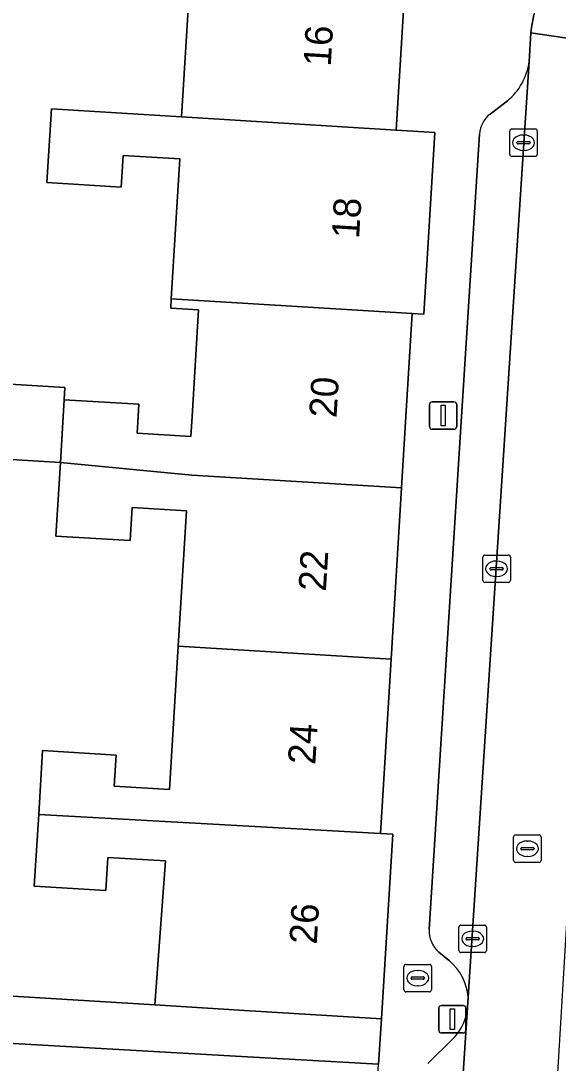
# Model space of a CAD drawing. Extents: x 159279 to 160377, y 384531 to 385888.
# Drawn here: x 160028.53 to 160048.1, y 384726.45 to 384764.42 of the extents above; entities that cross this region are included whole.
import ezdxf

# ---------------------------------------------------------------- set-up
doc = ezdxf.new("R2010")
doc.units = 0
for name, color, linetype in [('IMGEO_Brandkraan', 7, 'Continuous'), ('IMGEO_Erf', 7, 'Continuous'), ('IMGEO_Kolk', 7, 'Continuous'), ('IMGEO_Lichtmast', 7, 'Continuous'), ('IMGEO_Pand', 7, 'Continuous'), ('IMGEO_Pand_nummerreeks', 7, 'Continuous'), ('IMGEO_Parkeervlak_open', 7, 'Continuous'), ('IMGEO_Rijbaan_lokaal_open', 7, 'Continuous'), ('IMGEO_Rioolput', 7, 'Continuous'), ('IMGEO_Voetpad_open', 7, 'Continuous')]:
    doc.layers.add(name, color=color, linetype=linetype)

msp = doc.modelspace()

# ---------------------------------------------------------------- linework, layer by layer
at = {"layer": 'IMGEO_Brandkraan'}
for p, q in [((160042.561, 384730.044), (160043.413, 384730.044)), ((160042.486, 384729.118), (160042.486, 384729.97)), ((160042.974, 384729.824), (160042.999, 384729.824)), ((160043.487, 384729.97), (160043.487, 384729.118)), ((160042.745, 384729.538), (160042.745, 384729.55)), ((160043.183, 384729.501), (160042.785, 384729.501)), ((160042.788, 384729.587), (160043.186, 384729.587)), ((160042.997, 384729.264), (160042.972, 384729.264)), ((160043.229, 384729.55), (160043.229, 384729.538)), ((160043.413, 384729.044), (160042.561, 384729.044))]:
    msp.add_line(p, q, dxfattribs=at)
for points in [[(160042.561, 384730.044), (160043.413, 384730.044)], [(160042.486, 384729.118), (160042.486, 384729.97)], [(160043.487, 384729.97), (160043.487, 384729.118)], [(160043.413, 384729.044), (160042.561, 384729.044)]]:
    msp.add_lwpolyline(points, dxfattribs=at)
for centre, radius, start, end in [((160042.563, 384729.968), 0.0765, 91.552, 178.448), ((160042.563, 384729.968), 0.0765, 91.552, 178.448), ((160043.411, 384729.968), 0.0765, 1.552, 88.448), ((160043.411, 384729.968), 0.0765, 1.552, 88.448), ((160042.785, 384729.547), 0.0403, 85.8775, 175.7526), ((160042.782, 384729.537), 0.0366, 178.938, 274.7102), ((160043.186, 384729.544), 0.043, 264.8664, 352.4533), ((160043.19, 384729.549), 0.0386, 1.7309, 96.639), ((160042.563, 384729.12), 0.0765, 181.552, 268.448), ((160042.563, 384729.12), 0.0765, 181.552, 268.448), ((160043.411, 384729.12), 0.0765, 271.552, 358.448), ((160043.411, 384729.12), 0.0765, 271.552, 358.448)]:
    msp.add_arc(centre, radius, start, end, dxfattribs=at)
for centre, major_axis, ratio, start_param, end_param in [((160042.973, 384729.544), (-0.387, 0.002), 0.722429, 4.712389, 7.853982), ((160042.998, 384729.544), (-0.39, 0.002), 0.717154, 1.570796, 4.712389)]:
    msp.add_ellipse(centre, major_axis=major_axis, ratio=ratio, start_param=start_param, end_param=end_param, dxfattribs=at)
at = {"layer": 'IMGEO_Erf'}
for points in [[(160025.344, 384751.355), (160030.137, 384751.062), (160030.11, 384750.616), (160032.83, 384750.45), (160032.802, 384750), (160032.765, 384749.393), (160034.724, 384749.273), (160034.768, 384750), (160035.006, 384753.892), (160033.989, 384753.954), (160034.01, 384754.297), (160034.322, 384759.387), (160032.256, 384759.513), (160032.185, 384758.36), (160029.483, 384758.525), (160029.648, 384761.215), (160034.384, 384760.923), (160034.78, 384767.393)], [(160018.853, 384729.458), (160033.408, 384728.567), (160033.804, 384733.815), (160031.704, 384733.943), (160031.629, 384732.73), (160029.023, 384732.889), (160029.182, 384735.499), (160029.325, 384737.831), (160032.004, 384737.667), (160031.934, 384736.534), (160033.947, 384736.411), (160034.267, 384741.64), (160034.569, 384746.57), (160032.582, 384746.692), (160032.509, 384745.485), (160029.806, 384745.651), (160029.97, 384748.331), (160025.177, 384748.624)]]:
    msp.add_lwpolyline(points, dxfattribs=at)
at = {"layer": 'IMGEO_Kolk'}
for p, q in [((160046.34, 384759.554), (160046.34, 384760.406)), ((160046.415, 384760.48), (160047.267, 384760.48)), ((160047.341, 384760.406), (160047.341, 384759.554)), ((160046.642, 384760.023), (160047.04, 384760.023)), ((160046.828, 384760.26), (160046.853, 384760.26)), ((160046.599, 384759.974), (160046.599, 384759.986)), ((160047.037, 384759.937), (160046.639, 384759.937)), ((160046.851, 384759.7), (160046.826, 384759.7)), ((160047.083, 384759.986), (160047.083, 384759.974)), ((160047.267, 384759.48), (160046.415, 384759.48)), ((160045.359, 384744.032), (160045.359, 384744.884)), ((160045.434, 384744.958), (160046.286, 384744.958)), ((160046.36, 384744.884), (160046.36, 384744.032)), ((160045.618, 384744.452), (160045.618, 384744.464)), ((160045.661, 384744.501), (160046.059, 384744.501)), ((160045.847, 384744.738), (160045.872, 384744.738)), ((160046.102, 384744.464), (160046.102, 384744.452)), ((160046.056, 384744.415), (160045.658, 384744.415)), ((160045.87, 384744.178), (160045.845, 384744.178)), ((160046.286, 384743.958), (160045.434, 384743.958)), ((160044.487, 384730.55), (160044.487, 384731.402)), ((160044.562, 384731.476), (160045.414, 384731.476)), ((160044.975, 384731.256), (160045, 384731.256)), ((160045.488, 384731.402), (160045.488, 384730.55)), ((160044.746, 384730.97), (160044.746, 384730.982)), ((160045.184, 384730.933), (160044.786, 384730.933)), ((160044.789, 384731.019), (160045.187, 384731.019)), ((160045.23, 384730.982), (160045.23, 384730.97)), ((160045.414, 384730.476), (160044.562, 384730.476)), ((160044.998, 384730.696), (160044.973, 384730.696))]:
    msp.add_line(p, q, dxfattribs=at)
for points in [[(160046.34, 384759.554), (160046.34, 384760.406)], [(160046.415, 384760.48), (160047.267, 384760.48)], [(160047.341, 384760.406), (160047.341, 384759.554)], [(160047.267, 384759.48), (160046.415, 384759.48)], [(160045.359, 384744.032), (160045.359, 384744.884)], [(160045.434, 384744.958), (160046.286, 384744.958)], [(160046.36, 384744.884), (160046.36, 384744.032)], [(160046.286, 384743.958), (160045.434, 384743.958)], [(160044.487, 384730.55), (160044.487, 384731.402)], [(160044.562, 384731.476), (160045.414, 384731.476)], [(160045.488, 384731.402), (160045.488, 384730.55)], [(160045.414, 384730.476), (160044.562, 384730.476)]]:
    msp.add_lwpolyline(points, dxfattribs=at)
for centre, radius, start, end in [((160046.417, 384760.404), 0.0765, 91.552, 178.448), ((160046.417, 384760.404), 0.0765, 91.552, 178.448), ((160047.265, 384760.404), 0.0765, 1.552, 88.448), ((160047.265, 384760.404), 0.0765, 1.552, 88.448), ((160046.639, 384759.983), 0.0403, 85.8775, 175.7526), ((160047.044, 384759.985), 0.0386, 1.7309, 96.639), ((160046.636, 384759.973), 0.0366, 178.938, 274.7102), ((160047.04, 384759.98), 0.043, 264.8664, 352.4533), ((160046.417, 384759.556), 0.0765, 181.552, 268.448), ((160046.417, 384759.556), 0.0765, 181.552, 268.448), ((160047.265, 384759.556), 0.0765, 271.552, 358.448), ((160047.265, 384759.556), 0.0765, 271.552, 358.448), ((160045.436, 384744.882), 0.0765, 91.552, 178.448), ((160045.436, 384744.882), 0.0765, 91.552, 178.448), ((160046.284, 384744.882), 0.0765, 1.552, 88.448), ((160046.284, 384744.882), 0.0765, 1.552, 88.448), ((160045.658, 384744.461), 0.0403, 85.8775, 175.7526), ((160045.655, 384744.451), 0.0366, 178.938, 274.7102), ((160046.059, 384744.458), 0.043, 264.8664, 352.4533), ((160046.063, 384744.463), 0.0386, 1.7309, 96.639), ((160045.436, 384744.034), 0.0765, 181.552, 268.448), ((160045.436, 384744.034), 0.0765, 181.552, 268.448), ((160046.284, 384744.034), 0.0765, 271.552, 358.448), ((160046.284, 384744.034), 0.0765, 271.552, 358.448), ((160044.564, 384731.4), 0.0765, 91.552, 178.448), ((160044.564, 384731.4), 0.0765, 91.552, 178.448), ((160045.412, 384731.4), 0.0765, 1.552, 88.448), ((160045.412, 384731.4), 0.0765, 1.552, 88.448), ((160044.786, 384730.979), 0.0403, 85.8775, 175.7526), ((160044.783, 384730.969), 0.0366, 178.938, 274.7102), ((160045.187, 384730.976), 0.043, 264.8664, 352.4533), ((160045.191, 384730.981), 0.0386, 1.7309, 96.639), ((160044.564, 384730.552), 0.0765, 181.552, 268.448), ((160044.564, 384730.552), 0.0765, 181.552, 268.448), ((160045.412, 384730.552), 0.0765, 271.552, 358.448), ((160045.412, 384730.552), 0.0765, 271.552, 358.448)]:
    msp.add_arc(centre, radius, start, end, dxfattribs=at)
for centre, major_axis, ratio, start_param, end_param in [((160046.827, 384759.98), (-0.387, 0.002), 0.722429, 4.712389, 7.853982), ((160046.852, 384759.98), (-0.39, 0.002), 0.717154, 1.570796, 4.712389), ((160045.846, 384744.458), (-0.387, 0.002), 0.722429, 4.712389, 7.853982), ((160045.871, 384744.458), (-0.39, 0.002), 0.717154, 1.570796, 4.712389), ((160044.974, 384730.976), (-0.387, 0.002), 0.722429, 4.712389, 7.853982), ((160044.999, 384730.976), (-0.39, 0.002), 0.717154, 1.570796, 4.712389)]:
    msp.add_ellipse(centre, major_axis=major_axis, ratio=ratio, start_param=start_param, end_param=end_param, dxfattribs=at)
at = {"layer": 'IMGEO_Lichtmast'}
for p, q in [((160043.516, 384750.541), (160044.306, 384750.541)), ((160044.306, 384750.541), (160043.516, 384750.541)), ((160043.416, 384749.641), (160043.416, 384750.441)), ((160043.416, 384750.441), (160043.416, 384749.641)), ((160044.406, 384750.441), (160044.406, 384749.641)), ((160044.406, 384749.641), (160044.406, 384750.441)), ((160044.306, 384749.541), (160043.516, 384749.541)), ((160043.516, 384749.541), (160044.306, 384749.541)), ((160043.852, 384728.547), (160044.642, 384728.547)), ((160044.642, 384728.547), (160043.852, 384728.547)), ((160043.752, 384727.647), (160043.752, 384728.447)), ((160043.752, 384728.447), (160043.752, 384727.647)), ((160044.742, 384728.447), (160044.742, 384727.647)), ((160044.742, 384727.647), (160044.742, 384728.447)), ((160044.642, 384727.547), (160043.852, 384727.547)), ((160043.852, 384727.547), (160044.642, 384727.547))]:
    msp.add_line(p, q, dxfattribs=at)
for points in [[(160043.836, 384750.416), (160043.986, 384750.416), (160043.986, 384749.666), (160043.836, 384749.666), (160043.836, 384750.416)], [(160044.172, 384728.422), (160044.322, 384728.422), (160044.322, 384727.672), (160044.172, 384727.672), (160044.172, 384728.422)]]:
    msp.add_lwpolyline(points, dxfattribs=at)
for centre, start, end in [((160043.516, 384750.441), 90, 180), ((160043.516, 384750.441), 90, 180), ((160044.306, 384750.441), 0, 90), ((160044.306, 384750.441), 360, 90), ((160043.516, 384749.641), 180, 270), ((160043.516, 384749.641), 180, 270), ((160044.306, 384749.641), 270, 0), ((160044.306, 384749.641), 270, 0), ((160043.852, 384728.447), 90, 180), ((160043.852, 384728.447), 90, 180), ((160044.642, 384728.447), 0, 90), ((160044.642, 384728.447), 360, 90), ((160043.852, 384727.647), 180, 270), ((160043.852, 384727.647), 180, 270), ((160044.642, 384727.647), 270, 0), ((160044.642, 384727.647), 270, 0)]:
    msp.add_arc(centre, 0.1, start, end, dxfattribs=at)
at = {"layer": 'IMGEO_Pand'}
for points in [[(160042.553, 384766.197), (160034.686, 384768.195), (160030.296, 384769.918), (160029.657, 384767.772), (160032.319, 384766.974), (160032.683, 384768.135), (160034.78, 384767.393), (160034.384, 384760.923), (160042.2, 384760.442)], [(160043.205, 384753.733), (160043.61, 384760.356), (160042.2, 384760.442), (160034.384, 384760.923), (160029.648, 384761.215), (160029.483, 384758.525), (160032.185, 384758.36), (160032.256, 384759.513), (160034.322, 384759.387), (160034.01, 384754.297), (160042.786, 384753.758)], [(160042.556, 384750), (160042.786, 384753.758), (160034.01, 384754.297), (160033.989, 384753.954), (160035.006, 384753.892), (160034.768, 384750), (160034.724, 384749.273), (160032.765, 384749.393), (160032.802, 384750), (160032.83, 384750.45), (160030.11, 384750.616), (160030.072, 384750), (160029.97, 384748.331), (160034.763, 384747.871), (160042.397, 384747.403)], [(160030.072, 384750), (160030.11, 384750.616), (160030.137, 384751.062), (160025.344, 384751.355), (160025.177, 384748.624), (160029.97, 384748.331)], [(160042.397, 384747.403), (160034.763, 384747.871), (160029.97, 384748.331), (160029.806, 384745.651), (160032.509, 384745.485), (160032.582, 384746.692), (160034.569, 384746.57), (160034.267, 384741.64), (160042.015, 384741.166)], [(160042.015, 384741.166), (160034.267, 384741.64), (160033.947, 384736.411), (160031.934, 384736.534), (160032.004, 384737.667), (160029.325, 384737.831), (160029.182, 384735.499), (160034.002, 384735.234), (160041.626, 384734.817)], [(160042.078, 384734.789), (160041.626, 384734.817), (160034.002, 384735.234), (160029.182, 384735.499), (160029.023, 384732.889), (160031.629, 384732.73), (160031.704, 384733.943), (160033.804, 384733.815), (160033.408, 384728.567), (160036.676, 384728.367), (160041.666, 384728.061)], [(160041.407, 384723.887), (160040.65, 384723.93), (160040.773, 384726.104), (160041.535, 384726.061), (160041.555, 384726.407), (160036.563, 384726.689), (160026.76, 384727.243), (160026.597, 384724.358), (160029.678, 384724.184), (160029.752, 384725.485), (160031.875, 384725.365), (160031.608, 384720.638), (160031.594, 384720.394), (160031.976, 384720.375), (160031.96, 384720.092), (160038.257, 384719.737), (160041.163, 384719.572)]]:
    msp.add_lwpolyline(points, close=True, dxfattribs=at)
at = {"layer": 'IMGEO_Parkeervlak_open'}
for points in [[(160044.822, 384728.85), (160047.045, 384762.935)], [(160046.255, 384761.51), (160045.625, 384761.025)], [(160045.237, 384760.296), (160044.586, 384750), (160043.406, 384731.32)], [(160043.76, 384730.492), (160044.141, 384730.171)], [(160043.408, 384707.174), (160043.761, 384712.594), (160044.785, 384728.292)], [(160044.252, 384727.319), (160043.353, 384726.435)]]:
    msp.add_lwpolyline(points, dxfattribs=at)
for centre, radius, start, end in [((160044.835, 384763.229), 2.229, 309.5608, 352.4324), ((160046.234, 384760.233), 0.998, 127.5492, 176.4038), ((160044.403, 384731.256), 0.999, 176.3465, 229.9504), ((160042.897, 384728.694), 1.931, 4.6439, 49.9), ((160042.894, 384728.696), 1.934, 314.6193, 347.9537)]:
    msp.add_arc(centre, radius, start, end, dxfattribs=at)
at = {"layer": 'IMGEO_Rijbaan_lokaal_open'}
for points in [[(160047.104, 384763.984), (160050.493, 384763.486), (160050.819, 384764.211), (160053.48, 384768.295), (160050.513, 384770.167), (160047.733, 384765.952), (160047.523, 384765.53), (160047.352, 384765.092), (160047.22, 384764.64), (160047.129, 384764.178)], [(160048.469, 384732.359), (160048.973, 384740.135), (160048.987, 384740.357), (160050.434, 384762.69), (160050.493, 384763.486), (160047.104, 384763.984), (160047.045, 384762.935), (160044.822, 384728.85), (160044.785, 384728.292), (160043.761, 384712.594), (160047.362, 384712.359), (160047.342, 384713.529)]]:
    msp.add_lwpolyline(points, close=True, dxfattribs=at)
at = {"layer": 'IMGEO_Rioolput'}
for p, q in [((160046.48, 384733.833), (160046.48, 384734.685)), ((160046.555, 384734.759), (160047.407, 384734.759)), ((160047.481, 384734.685), (160047.481, 384733.833)), ((160046.739, 384734.253), (160046.739, 384734.265)), ((160047.177, 384734.216), (160046.779, 384734.216)), ((160046.782, 384734.302), (160047.18, 384734.302)), ((160046.968, 384734.539), (160046.993, 384734.539)), ((160047.223, 384734.265), (160047.223, 384734.253)), ((160046.991, 384733.979), (160046.966, 384733.979)), ((160047.407, 384733.759), (160046.555, 384733.759))]:
    msp.add_line(p, q, dxfattribs=at)
for points in [[(160046.48, 384733.833), (160046.48, 384734.685)], [(160046.555, 384734.759), (160047.407, 384734.759)], [(160047.481, 384734.685), (160047.481, 384733.833)], [(160047.407, 384733.759), (160046.555, 384733.759)]]:
    msp.add_lwpolyline(points, dxfattribs=at)
for centre, radius, start, end in [((160046.557, 384734.683), 0.0765, 91.552, 178.448), ((160046.557, 384734.683), 0.0765, 91.552, 178.448), ((160047.405, 384734.683), 0.0765, 1.552, 88.448), ((160047.405, 384734.683), 0.0765, 1.552, 88.448), ((160046.779, 384734.262), 0.0403, 85.8775, 175.7526), ((160046.776, 384734.252), 0.0366, 178.938, 274.7102), ((160047.18, 384734.259), 0.043, 264.8664, 352.4533), ((160047.184, 384734.264), 0.0386, 1.7309, 96.639), ((160046.557, 384733.835), 0.0765, 181.552, 268.448), ((160046.557, 384733.835), 0.0765, 181.552, 268.448), ((160047.405, 384733.835), 0.0765, 271.552, 358.448), ((160047.405, 384733.835), 0.0765, 271.552, 358.448)]:
    msp.add_arc(centre, radius, start, end, dxfattribs=at)
for centre, major_axis, ratio, start_param, end_param in [((160046.967, 384734.259), (-0.387, 0.002), 0.722429, 4.712389, 7.853982), ((160046.992, 384734.259), (-0.39, 0.002), 0.717154, 1.570796, 4.712389)]:
    msp.add_ellipse(centre, major_axis=major_axis, ratio=ratio, start_param=start_param, end_param=end_param, dxfattribs=at)
at = {"layer": 'IMGEO_Voetpad_open'}
for points in [[(160042.553, 384766.197), (160042.2, 384760.442), (160043.61, 384760.356), (160043.205, 384753.733), (160042.786, 384753.758), (160042.556, 384750), (160042.397, 384747.403), (160042.015, 384741.166), (160041.626, 384734.817), (160042.078, 384734.789), (160041.666, 384728.061), (160041.555, 384726.407)], [(160047.045, 384762.935), (160047.104, 384763.984), (160047.129, 384764.178), (160047.22, 384764.64)], [(160045.625, 384761.025), (160046.255, 384761.51)], [(160043.406, 384731.32), (160044.586, 384750), (160045.237, 384760.296)], [(160044.141, 384730.171), (160043.76, 384730.492)], [(160026.76, 384727.243), (160036.563, 384726.689), (160041.555, 384726.407), (160041.666, 384728.061), (160036.676, 384728.367), (160033.408, 384728.567), (160018.853, 384729.458)], [(160044.785, 384728.292), (160044.822, 384728.85)], [(160043.353, 384726.435), (160044.252, 384727.319)]]:
    msp.add_lwpolyline(points, dxfattribs=at)
for centre, radius, start, end in [((160044.835, 384763.229), 2.229, 309.5608, 352.4324), ((160046.234, 384760.233), 0.998, 127.5492, 176.4038), ((160044.403, 384731.256), 0.999, 176.3465, 229.9504), ((160042.897, 384728.694), 1.931, 4.6439, 49.9), ((160042.894, 384728.696), 1.934, 314.6193, 347.9537)]:
    msp.add_arc(centre, radius, start, end, dxfattribs=at)

# ---------------------------------------------------------------- texts
at = {"layer": 'IMGEO_Pand_nummerreeks'}
for s, rotation, p in [('16', 86.49, (160039.816, 384762.739)), ('18', 86.5007, (160040.848, 384756.467)), ('20', 86.496, (160040.027, 384749.936)), ('22', 86.496, (160039.64, 384743.615)), ('24', 86.496, (160039.254, 384737.304)), ('26', 86.4958, (160039.306, 384730.754))]:
    msp.add_text(s, height=1, rotation=rotation, dxfattribs=at).set_placement(p)

doc.saveas('drawing.dxf')
